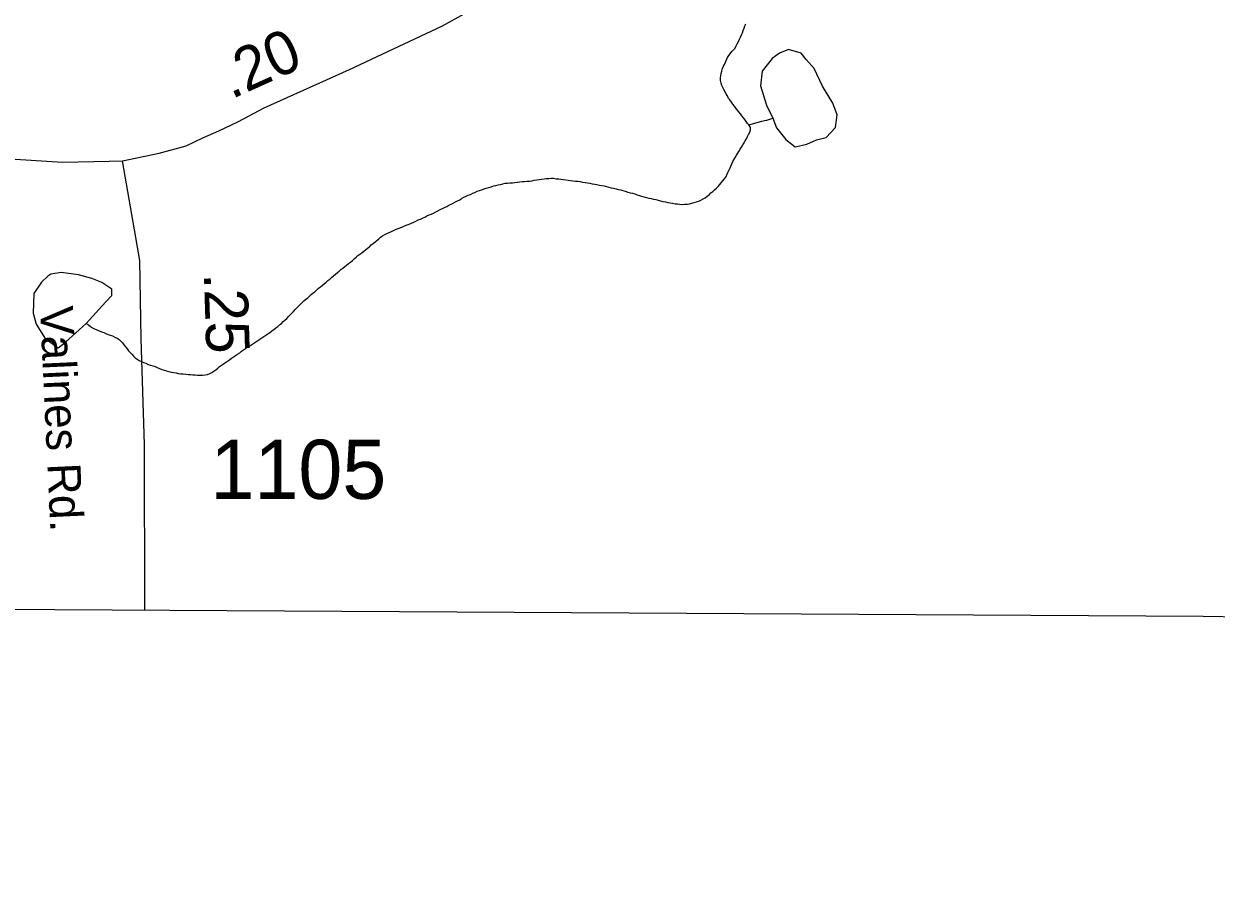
# Model space of a CAD drawing. Extents: x 1950930 to 2061844, y 904556 to 1017002.
# Drawn here: x 1970940 to 1974370, y 906013 to 908524 of the extents above; entities that cross this region are included whole.
import ezdxf

# ---------------------------------------------------------------- set-up
doc = ezdxf.new("R2010")
doc.units = 0
for name, color, linetype in [('Exist Boundary Political CountyLine', 7, 'Continuous'), ('Exist Hydrographic Creek Single Shore', 7, 'Continuous'), ('Exist Hydrographic Misc Water Feature', 7, 'Continuous'), ('Exist Road Primary US Structure Standard Bridge CELL', 7, 'Continuous'), ('Exist Road Secondary Type 41 Attributed', 7, 'Continuous'), ('Exist Road Secondary Type 51 Attributed', 7, 'Continuous'), ('Exist Road Secondary Type 51 Label', 7, 'Continuous'), ('Exist Road Secondary Type 51 Number Label', 7, 'Continuous')]:
    doc.layers.add(name, color=color, linetype=linetype)

msp = doc.modelspace()

# ---------------------------------------------------------------- linework, layer by layer
at = {"layer": 'Exist Boundary Political CountyLine'}
msp.add_lwpolyline([(2014538, 906012.8), (1997082.5, 906396.5), (1993199.8, 906445.3), (1978988.5, 906730.2), (1974332.2, 906819.9), (1966688.7, 906863.1), (1954666.9, 907077.7)], dxfattribs=at)
at = {"layer": 'Exist Hydrographic Creek Single Shore'}
for points in [[(1973025.3, 908233.5), (1973022, 908236.9), (1973018.3, 908242.6), (1973014.2, 908248.6), (1973009.9, 908253.7), (1973005.4, 908259.2), (1973001.3, 908265.2), (1972996.6, 908270.3), (1972992.5, 908276.3), (1972988.2, 908281.4), (1972984.1, 908286.8), (1972980, 908292.8), (1972975.5, 908298.7), (1972971.2, 908304.7), (1972967.3, 908309.3), (1972963.8, 908316.3), (1972960.1, 908321.8), (1972957.4, 908328.6), (1972954.1, 908334.4), (1972951.1, 908340.9), (1972948.2, 908346.7), (1972946.3, 908353.5), (1972944.5, 908360.6), (1972944.3, 908367.2), (1972944.7, 908374.8), (1972946.1, 908381), (1972947.8, 908387.7), (1972950.2, 908395.1), (1972952.5, 908401.6), (1972955.6, 908407.2), (1972958.4, 908413.7), (1972961.7, 908420.5), (1972964.4, 908427), (1972967.9, 908432.5), (1972972.2, 908437.9), (1972977.1, 908443.8), (1972981.6, 908448.7), (1972985.9, 908454.1), (1972989.6, 908460.1), (1972992.3, 908466.5), (1972996, 908472.9), (1972998.6, 908479.5), (1973001.7, 908485), (1973004.6, 908491.6), (1973007.2, 908498), (1973009.7, 908504.5), (1973012.4, 908511), (1973014.4, 908517.6), (1973017.1, 908524.1)], [(1972950.7, 908071.9), (1972955, 908077.4), (1972959.1, 908083.3), (1972962.1, 908089.7), (1972965.4, 908096.1), (1972968.5, 908101.8), (1972970.8, 908108.2), (1972973.6, 908114.8), (1972976.5, 908121.6), (1972979.6, 908128), (1972986.1, 908139.2), (1972989.8, 908145.9), (1972993.7, 908151.5), (1972997.2, 908157), (1973000.9, 908163.4), (1973004.8, 908169.2), (1973008.5, 908175.6), (1973012, 908181.5), (1973015.5, 908187.2), (1973018.5, 908193.5), (1973021.8, 908200), (1973024.9, 908205.5), (1973028, 908212), (1973030.4, 908218.9), (1973030.2, 908225.4), (1973025.3, 908233.5)], [(1972291, 908057.5), (1972297.6, 908059.3), (1972304.1, 908060.7), (1972311.3, 908062.1), (1972317.9, 908063.5), (1972325, 908065.3), (1972331.8, 908065.9), (1972338.8, 908066.4), (1972345.5, 908067), (1972352.5, 908067.6), (1972359.9, 908068.4), (1972366.9, 908069.1), (1972373.8, 908070), (1972380.6, 908070.6), (1972387.6, 908071.2), (1972394.3, 908071.7), (1972401.3, 908072.7), (1972408.5, 908074.1), (1972415.3, 908074.7), (1972422.4, 908076), (1972429.4, 908076.9), (1972436.4, 908078.4), (1972442.7, 908079), (1972449.9, 908078.7), (1972456.9, 908079.7), (1972463.7, 908079.5), (1972471.2, 908078.4), (1972477.8, 908077.8), (1972484.6, 908077.5), (1972492.2, 908076.3), (1972498.7, 908075.4), (1972505.7, 908074.3), (1972512.5, 908073.7), (1972519.4, 908072.6), (1972526.6, 908071.5), (1972533.8, 908070.9), (1972540.3, 908069.9), (1972547.3, 908068.7), (1972554.5, 908067.7), (1972561.1, 908066.7), (1972568.2, 908066), (1972575, 908064.1), (1972582.2, 908063.1), (1972588.7, 908062.1), (1972595.7, 908060.2), (1972602.5, 908058.4), (1972609.7, 908057.7), (1972616.2, 908055.8), (1972622.8, 908054.1), (1972629.5, 908052.2), (1972636.7, 908051.1), (1972643.5, 908049.3), (1972650, 908047.8), (1972657, 908046), (1972663.6, 908044.2), (1972670.3, 908042.4), (1972677.3, 908039.7), (1972684.1, 908037.8), (1972690.6, 908036.4), (1972697.2, 908034.6), (1972704, 908031.9), (1972710.9, 908030.1), (1972717.3, 908028.3), (1972723.9, 908026.5), (1972731.2, 908024.6), (1972737.8, 908022.8), (1972744.8, 908021.3), (1972751.1, 908019.5), (1972758.3, 908018.4), (1972765.1, 908016.6), (1972771.6, 908014.8), (1972778.6, 908012.9), (1972785.6, 908011.8), (1972792.2, 908010.4), (1972799.3, 908009.4), (1972806.3, 908008.3), (1972813.3, 908006.4), (1972820, 908006.6), (1972827, 908005.6), (1972834.2, 908004.5), (1972841, 908005.1), (1972847.9, 908005.2), (1972854.9, 908006.6), (1972861.5, 908008), (1972868.6, 908009.8), (1972875.4, 908012), (1972882, 908014.2), (1972887.9, 908016.6), (1972894.1, 908020.5), (1972900.2, 908023.6), (1972905.7, 908028.4), (1972911.5, 908032.4), (1972916.6, 908037.4), (1972921.9, 908041.5), (1972926.9, 908046), (1972932.4, 908050.8), (1972936.9, 908055.8), (1972941.8, 908061.6), (1972946.3, 908066.1), (1972950.7, 908071.9)], [(1971710.7, 907692), (1971715.4, 907697), (1971720.1, 907702.7), (1971725.3, 907707.6), (1971730.2, 907712.2), (1971735.3, 907717.1), (1971740.4, 907722), (1971745.4, 907726.9), (1971751.3, 907731.6), (1971756.2, 907735.4), (1971761.4, 907740.4), (1971766.7, 907745.2), (1971772.2, 907750), (1971777.6, 907753.7), (1971783.1, 907758.5), (1971788, 907763.4), (1971793.3, 907767.5), (1971798.9, 907772.3), (1971804.2, 907776.3), (1971809.7, 907781.3), (1971814.9, 907786.2), (1971820, 907789.8), (1971825.5, 907794.7), (1971830.9, 907798.7), (1971836.4, 907803.5), (1971841.9, 907808.4), (1971847.3, 907812.4), (1971852.2, 907816.9), (1971857.9, 907820.9), (1971863.5, 907825.9), (1971868.4, 907830), (1971874.3, 907834.7), (1971879.7, 907838.8), (1971885.2, 907843.6), (1971890.1, 907848.5), (1971896.1, 907852.5), (1971901, 907857.4), (1971906.7, 907861), (1971912.1, 907865.1), (1971917.6, 907869.9), (1971922.9, 907873.9), (1971928.5, 907878.9), (1971934.2, 907882.9), (1971939.3, 907887.8), (1971945.1, 907891.8), (1971950.4, 907896.6), (1971955.5, 907901.1), (1971961.1, 907905.9), (1971966.4, 907910), (1971972.1, 907914), (1971978.3, 907917.9), (1971984.2, 907921.1), (1971990.6, 907923.4), (1971997.2, 907926.4), (1972003.7, 907929.9), (1972009.5, 907932.3), (1972016.4, 907935.3), (1972022.8, 907937.5), (1972029.6, 907939.8), (1972035.5, 907942.9), (1972042.3, 907945.5), (1972048.6, 907947.8), (1972055.2, 907950.8), (1972061.5, 907953.2), (1972067.9, 907956.3), (1972074.5, 907959.7), (1972080.8, 907962), (1972086.8, 907965.1), (1972093.7, 907968.2), (1972099.7, 907971.2), (1972106.3, 907974.3), (1972112.6, 907976.7), (1972118.6, 907979.7), (1972125.1, 907982.8), (1972131.3, 907986.4), (1972137.6, 907989.5), (1972144.2, 907992.6), (1972150.1, 907995.6), (1972156.7, 907998.7), (1972162.6, 908001.9), (1972169.2, 908005), (1972175.1, 908008), (1972181.7, 908011.5), (1972187.2, 908014.8), (1972193.8, 908017.9), (1972199.5, 908021.9), (1972206.1, 908025), (1972212.1, 908028), (1972218.6, 908031.1), (1972225, 908033.4), (1972231.3, 908036.4), (1972237.7, 908039.2), (1972244.3, 908042.3), (1972251, 908044.4), (1972257.2, 908046.7), (1972264.1, 908049.4), (1972270.3, 908051.2), (1972277.5, 908053.1), (1972284.2, 908055.2), (1972291, 908057.5)], [(1971119.7, 907662.5), (1971126.3, 907658.3), (1971131.4, 907653.8), (1971137.2, 907649.7), (1971143.5, 907646.3), (1971149.9, 907643.8), (1971156.7, 907641.1), (1971163, 907638.5), (1971169.8, 907635.9), (1971176.1, 907633.3), (1971182.5, 907630.6), (1971188.8, 907628.1), (1971195.4, 907626.3), (1971202, 907622.9), (1971208.3, 907619.5), (1971214.1, 907616.2), (1971219.2, 907611.3), (1971223.9, 907606.1), (1971228.4, 907600.2), (1971232.7, 907595.1), (1971236.8, 907589.5), (1971240.9, 907583.7), (1971245.6, 907578.5), (1971250.4, 907573.7), (1971255.1, 907568.5), (1971260.2, 907563.7), (1971265.7, 907559.6), (1971271.9, 907555.8), (1971278.3, 907552.4), (1971284.6, 907549.9), (1971291.4, 907547.6), (1971297.3, 907544.6), (1971304.1, 907542.4), (1971311.1, 907540.1), (1971317.4, 907538), (1971323.8, 907535.3), (1971330.5, 907532.7), (1971336.9, 907530.1), (1971343.3, 907527.5), (1971350.2, 907525.7), (1971357.2, 907523.8), (1971363.8, 907522), (1971370.7, 907521.3), (1971377.9, 907520.2), (1971384.3, 907518.4), (1971391.4, 907517.4), (1971398.2, 907517.2), (1971405.6, 907516.4), (1971412.4, 907515.4), (1971419.1, 907515.2), (1971426.1, 907514.1), (1971433.3, 907514.2), (1971440, 907514), (1971447.2, 907513.8), (1971454, 907513.5), (1971461.4, 907514.4), (1971468.1, 907515.8), (1971474.7, 907518.1), (1971480.8, 907521.3), (1971487, 907525.1), (1971492.3, 907529.1), (1971497.9, 907534.1), (1971503.2, 907538.1), (1971508.9, 907542.1), (1971514.7, 907546.1), (1971520.4, 907550.1), (1971526.2, 907554.1), (1971532.1, 907558.1), (1971537.8, 907562.1), (1971543.6, 907566.1), (1971549.3, 907570.1), (1971555.1, 907574.1), (1971561.2, 907578), (1971566.6, 907582.1), (1971572.3, 907586), (1971578, 907590), (1971584, 907593.9), (1971589.7, 907597.9), (1971595.9, 907601.9), (1971601.6, 907605.9), (1971607.2, 907609.1), (1971613.1, 907613.1), (1971619.3, 907617), (1971625, 907621), (1971630.7, 907625), (1971636.5, 907629), (1971642.2, 907632.6), (1971648, 907636.6), (1971653.3, 907640.7), (1971659, 907644.7), (1971665, 907649.4), (1971670.3, 907653.5), (1971675.8, 907658.3), (1971681.2, 907662.4), (1971686.3, 907667.4), (1971691.2, 907671.9), (1971696.4, 907676.8), (1971701.1, 907682.5), (1971706.2, 907687.4), (1971710.7, 907692)]]:
    msp.add_lwpolyline(points, dxfattribs=at)
at = {"layer": 'Exist Hydrographic Misc Water Feature'}
for points in [[(1973094.4, 908252.6), (1973104.9, 908224.6), (1973132.1, 908191.3), (1973158.8, 908170.1), (1973192.4, 908177.6), (1973219.9, 908190.1), (1973247.8, 908196.8), (1973274.8, 908226), (1973280, 908262.1), (1973266.8, 908295.7), (1973237.1, 908344.9), (1973213.5, 908394.8), (1973190.8, 908421.3), (1973176.4, 908439), (1973139.5, 908450.2), (1973114.1, 908439.6), (1973092.8, 908424.1), (1973063.8, 908387.9), (1973059.1, 908345.3), (1973076.8, 908290.2), (1973094.4, 908252.6)], [(1973025.3, 908233.5), (1973063.4, 908243.5), (1973070.2, 908245.7), (1973077.2, 908247.1), (1973094.4, 908252.6)], [(1971119.7, 907662.5), (1971176.1, 907724.6), (1971193.6, 907743), (1971192.7, 907761.1), (1971164, 907780.4), (1971135.7, 907791.6), (1971097.6, 907802.3), (1971047.2, 907808.3), (1971017.6, 907803.9), (1971009.4, 907797.9), (1970990.4, 907780.8), (1970969.2, 907748.3), (1970967, 907691.9), (1970975.8, 907660.5), (1971001.2, 907618.9), (1971038.3, 907591.8), (1971059.5, 907608.8), (1971119.7, 907662.5)]]:
    msp.add_lwpolyline(points, dxfattribs=at)
at = {"layer": 'Exist Road Secondary Type 41 Attributed'}
msp.add_lwpolyline([(1971288.3, 906837.1), (1971287.6, 907314.2), (1971278, 907617.8), (1971273.9, 907843.6), (1971224.2, 908130.1)], dxfattribs=at)
at = {"layer": 'Exist Road Secondary Type 51 Attributed'}
for points in [[(1971224.2, 908130.1), (1971328.9, 908151.6), (1971407.2, 908173), (1971455, 908196.1), (1971501.1, 908215.9), (1971555.5, 908242.3), (1971631.4, 908281.9), (1971877, 908392.5), (1972144.5, 908517.5), (1972206.3, 908552.1)], [(1968726.5, 908169.7), (1968929.3, 908215.9), (1969102.4, 908235.7), (1969214.5, 908239), (1969320, 908240.7), (1969430.5, 908242.3), (1969611.8, 908225.8), (1970160, 908192), (1970215.6, 908189.9), (1970765.4, 908144.6), (1970884.1, 908136.3), (1971052.3, 908126.4), (1971185.4, 908129.3), (1971224.2, 908130.1)]]:
    msp.add_lwpolyline(points, dxfattribs=at)

# ---------------------------------------------------------------- texts
at = {"layer": 'Exist Road Primary US Structure Standard Bridge CELL'}
for s, rotation, p in [('.20', 24.2301, (1971536.9, 908306.2)), ('.25', 271.8111, (1971457.9, 907806.3))]:
    msp.add_text(s, height=125, rotation=rotation, dxfattribs=at).set_placement(p)
at = {"layer": 'Exist Road Secondary Type 51 Label'}
msp.add_text('Valines Rd.', height=95, rotation=272.6735, dxfattribs=at).set_placement((1970986.4, 907710.5))
at = {"layer": 'Exist Road Secondary Type 51 Number Label'}
msp.add_text('1105', height=170, dxfattribs=at).set_placement((1971476.9, 907157.8))

doc.saveas('drawing.dxf')
